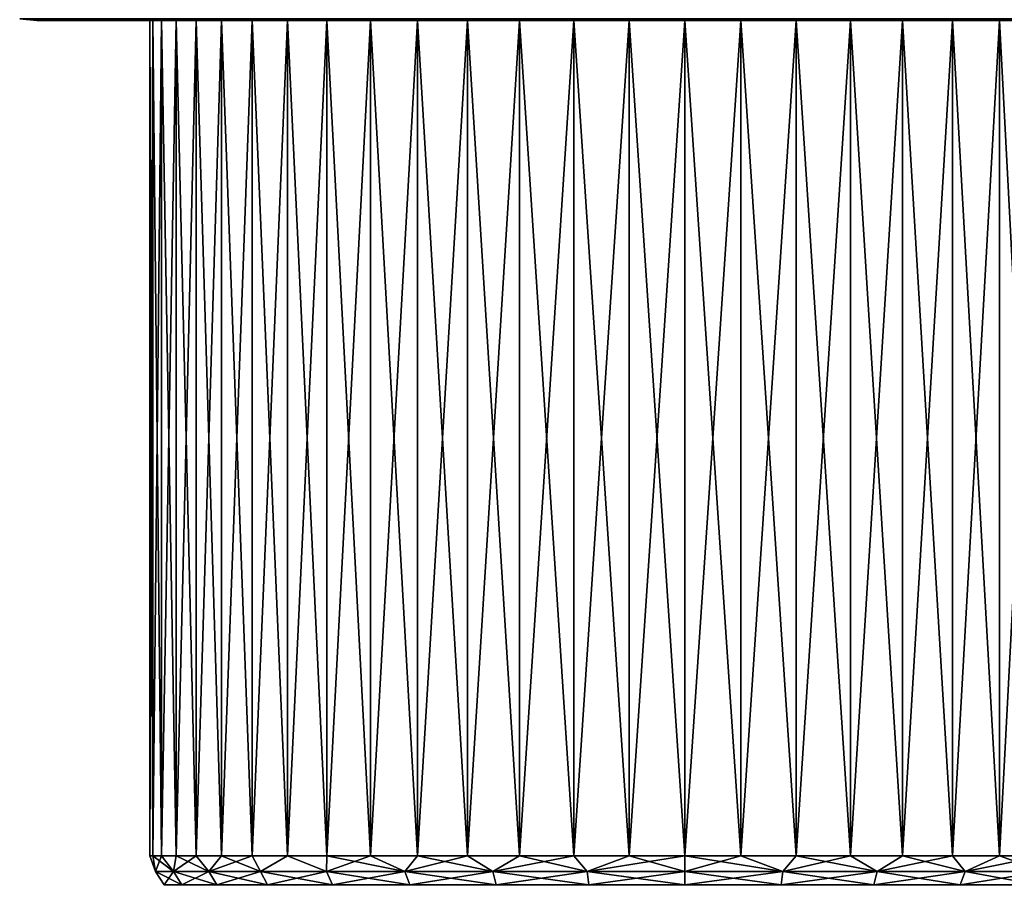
# Model space of a CAD drawing. Header units: metres. Extents: x -109 to 109, y -432 to 89.
# Tile 320 of 656: x -93 to -69, y 51 to 72. Entities that reach past the tile are written whole.
import ezdxf

# ---------------------------------------------------------------- set-up
doc = ezdxf.new("R2010")
doc.units = ezdxf.units.M
doc.layers.add('solid_506360_24502164', color=7, linetype='CONTINUOUS')

msp = doc.modelspace()

# ---------------------------------------------------------------- linework, layer by layer
at = {"layer": 'solid_506360_24502164'}
for points in [[(-92.664558, 71.942535, 50.502132), (-91.944855, 71.900002, 48.927078), (-92.247589, 71.900002, 52.00005)], [(-92.664558, 71.942535, 50.502132), (-92.11409, 71.942535, 47.557407), (-91.944855, 71.900002, 48.927078)], [(-92.664558, 71.942535, 53.497868), (-92.247589, 71.900002, 52.00005), (-91.944839, 71.900002, 55.073017)], [(-92.664558, 71.942535, 53.497868), (-92.664558, 71.942535, 50.502132), (-92.247589, 71.900002, 52.00005)], [(-92.11409, 71.942535, 56.442593), (-92.664558, 71.942535, 53.497868), (-91.944839, 71.900002, 55.073017)], [(-91.944839, 71.900002, 55.073017), (-92.247589, 71.900002, 52.00005), (-91.944855, 71.900002, 48.927078)], [(-92.11409, 71.942535, 47.557407), (-91.048294, 71.900002, 45.97226), (-91.944855, 71.900002, 48.927078)], [(-92.11409, 71.942535, 47.557407), (-91.031906, 71.942535, 44.763969), (-91.048294, 71.900002, 45.97226)], [(-92.11409, 71.942535, 56.442593), (-91.944839, 71.900002, 55.073017), (-91.048256, 71.900002, 58.027832)], [(-91.031906, 71.942535, 59.236031), (-92.11409, 71.942535, 56.442593), (-91.048256, 71.900002, 58.027832)], [(-91.944839, 71.900002, 55.073017), (-91.944855, 71.900002, 48.927078), (-91.048294, 71.900002, 45.97226)], [(-91.048256, 71.900002, 58.027832), (-91.944839, 71.900002, 55.073017), (-91.048294, 71.900002, 45.97226)], [(-91.031906, 71.942535, 44.763969), (-89.592377, 71.900002, 43.249218), (-91.048294, 71.900002, 45.97226)], [(-91.048256, 71.900002, 58.027832), (-91.048294, 71.900002, 45.97226), (-89.592377, 71.900002, 43.249218)], [(-91.031906, 71.942535, 59.236031), (-91.048256, 71.900002, 58.027832), (-89.592323, 71.900002, 60.750862)], [(-89.592323, 71.900002, 60.750862), (-91.048256, 71.900002, 58.027832), (-89.592377, 71.900002, 43.249218)], [(-91.031906, 71.942535, 44.763969), (-89.454857, 71.942535, 42.216946), (-89.592377, 71.900002, 43.249218)], [(-89.454857, 71.942535, 61.783054), (-91.031906, 71.942535, 59.236031), (-89.592323, 71.900002, 60.750862)], [(-89.454857, 71.942535, 42.216946), (-87.633041, 71.900002, 40.862591), (-89.592377, 71.900002, 43.249218)], [(-89.592377, 71.900002, 43.249218), (-89.215904, 71.900002, 49.297112), (-89.428787, 71.900002, 50.641163)], [(-89.592377, 71.900002, 43.249218), (-87.633041, 71.900002, 40.862591), (-89.215904, 71.900002, 49.297112)], [(-89.592377, 71.900002, 43.249218), (-89.428787, 71.900002, 50.641163), (-89.499992, 71.900002, 52)], [(-89.592323, 71.900002, 60.750862), (-89.592377, 71.900002, 43.249218), (-89.499992, 71.900002, 52)], [(-89.454857, 71.942535, 61.783054), (-89.592323, 71.900002, 60.750862), (-87.632973, 71.900002, 63.137482)], [(-89.592323, 71.900002, 60.750862), (-89.499992, 71.900002, 52), (-89.428787, 71.900002, 53.358837)], [(-89.592323, 71.900002, 60.750862), (-89.428787, 71.900002, 53.358837), (-89.215904, 71.900002, 54.702888)], [(-89.592323, 71.900002, 60.750862), (-89.215904, 71.900002, 54.702888), (-88.863754, 71.900002, 56.017162)], [(-89.592323, 71.900002, 60.750862), (-88.863754, 71.900002, 56.017162), (-88.37606, 71.900002, 57.287632)], [(-89.592323, 71.900002, 60.750862), (-88.37606, 71.900002, 57.287632), (-87.758347, 71.900002, 58.499954)], [(-87.632973, 71.900002, 63.137482), (-89.592323, 71.900002, 60.750862), (-87.758347, 71.900002, 58.499954)], [(-89.499992, 71.900002, 52), (-89.5, 51.599998, 52), (-89.428787, 51.599998, 53.358868)], [(-89.428787, 71.900002, 50.641163), (-89.428787, 51.599998, 50.641132), (-89.5, 51.599998, 52)], [(-89.499992, 71.900002, 52), (-89.428787, 71.900002, 50.641163), (-89.5, 51.599998, 52)], [(-89.428787, 71.900002, 53.358837), (-89.499992, 71.900002, 52), (-89.428787, 51.599998, 53.358868)], [(-89.454857, 71.942535, 42.216946), (-87.436646, 71.942535, 40.003071), (-87.633041, 71.900002, 40.862591)], [(-87.436646, 71.942535, 63.996929), (-89.454857, 71.942535, 61.783054), (-87.632973, 71.900002, 63.137482)], [(-89.428787, 71.900002, 53.358837), (-89.428787, 51.599998, 53.358868), (-89.215919, 51.599998, 54.702847)], [(-89.215904, 71.900002, 54.702888), (-89.428787, 71.900002, 53.358837), (-89.215919, 51.599998, 54.702847)], [(-89.215904, 71.900002, 49.297112), (-89.215919, 51.599998, 49.297153), (-89.428787, 51.599998, 50.641132)], [(-89.428787, 71.900002, 50.641163), (-89.215904, 71.900002, 49.297112), (-89.428787, 51.599998, 50.641132)], [(-89.215904, 71.900002, 54.702888), (-89.215919, 51.599998, 54.702847), (-88.863739, 51.599998, 56.017216)], [(-88.863754, 71.900002, 47.982838), (-88.863739, 51.599998, 47.982784), (-89.215919, 51.599998, 49.297153)], [(-89.215904, 71.900002, 49.297112), (-88.863754, 71.900002, 47.982838), (-89.215919, 51.599998, 49.297153)], [(-88.863754, 71.900002, 56.017162), (-89.215904, 71.900002, 54.702888), (-88.863739, 51.599998, 56.017216)], [(-87.633041, 71.900002, 40.862591), (-88.863754, 71.900002, 47.982838), (-89.215904, 71.900002, 49.297112)], [(-88.863754, 71.900002, 56.017162), (-88.863739, 51.599998, 56.017216), (-88.376091, 51.599998, 57.287571)], [(-88.37606, 71.900002, 57.287632), (-88.863754, 71.900002, 56.017162), (-88.376091, 51.599998, 57.287571)], [(-88.863754, 71.900002, 47.982838), (-88.37606, 71.900002, 46.712368), (-88.863739, 51.599998, 47.982784)], [(-87.633041, 71.900002, 40.862591), (-88.37606, 71.900002, 46.712368), (-88.863754, 71.900002, 47.982838)], [(-88.37606, 71.900002, 46.712368), (-88.376091, 51.599998, 46.712429), (-88.863739, 51.599998, 47.982784)], [(-88.37606, 71.900002, 57.287632), (-88.376091, 51.599998, 57.287571), (-87.758331, 51.599998, 58.499992)], [(-87.758347, 71.900002, 45.500046), (-87.758331, 51.599998, 45.500008), (-88.376091, 51.599998, 46.712429)], [(-88.37606, 71.900002, 46.712368), (-87.758347, 71.900002, 45.500046), (-88.376091, 51.599998, 46.712429)], [(-87.758347, 71.900002, 58.499954), (-88.37606, 71.900002, 57.287632), (-87.758331, 51.599998, 58.499992)], [(-87.633041, 71.900002, 40.862591), (-87.758347, 71.900002, 45.500046), (-88.37606, 71.900002, 46.712368)], [(-87.758347, 71.900002, 58.499954), (-87.758331, 51.599998, 58.499992), (-87.017227, 51.599998, 59.641201)], [(-87.017197, 71.900002, 59.641247), (-87.758347, 71.900002, 58.499954), (-87.017227, 51.599998, 59.641201)], [(-87.758347, 71.900002, 45.500046), (-87.017197, 71.900002, 44.358753), (-87.758331, 51.599998, 45.500008)], [(-87.633041, 71.900002, 40.862591), (-87.017197, 71.900002, 44.358753), (-87.758347, 71.900002, 45.500046)], [(-87.632973, 71.900002, 63.137482), (-87.758347, 71.900002, 58.499954), (-87.017197, 71.900002, 59.641247)], [(-87.017197, 71.900002, 44.358753), (-87.017227, 51.599998, 44.358799), (-87.758331, 51.599998, 45.500008)], [(-87.436646, 71.942535, 40.003071), (-85.24572, 71.900002, 38.904236), (-87.633041, 71.900002, 40.862591)], [(-87.633041, 71.900002, 40.862591), (-85.24572, 71.900002, 38.904236), (-87.017197, 71.900002, 44.358753)], [(-87.436646, 71.942535, 63.996929), (-87.632973, 71.900002, 63.137482), (-85.245636, 71.900002, 65.095818)], [(-87.632973, 71.900002, 63.137482), (-87.017197, 71.900002, 59.641247), (-86.160889, 71.900002, 60.698685)], [(-85.245636, 71.900002, 65.095818), (-87.632973, 71.900002, 63.137482), (-86.160889, 71.900002, 60.698685)], [(-87.436646, 71.942535, 40.003071), (-85.045998, 71.942535, 38.197739), (-85.24572, 71.900002, 38.904236)], [(-85.045998, 71.942535, 65.802261), (-87.436646, 71.942535, 63.996929), (-85.245636, 71.900002, 65.095818)], [(-87.017197, 71.900002, 59.641247), (-87.017227, 51.599998, 59.641201), (-86.160889, 51.599998, 60.698689)], [(-86.160889, 71.900002, 43.301315), (-86.160889, 51.599998, 43.301311), (-87.017227, 51.599998, 44.358799)], [(-87.017197, 71.900002, 44.358753), (-86.160889, 71.900002, 43.301315), (-87.017227, 51.599998, 44.358799)], [(-86.160889, 71.900002, 60.698685), (-87.017197, 71.900002, 59.641247), (-86.160889, 51.599998, 60.698689)], [(-85.24572, 71.900002, 38.904236), (-86.160889, 71.900002, 43.301315), (-87.017197, 71.900002, 44.358753)], [(-86.160889, 71.900002, 60.698685), (-86.160889, 51.599998, 60.698689), (-85.198708, 51.599998, 61.66087)], [(-85.198715, 71.900002, 61.66087), (-86.160889, 71.900002, 60.698685), (-85.198708, 51.599998, 61.66087)], [(-85.198715, 71.900002, 42.33913), (-85.198708, 51.599998, 42.33913), (-86.160889, 51.599998, 43.301311)], [(-86.160889, 71.900002, 43.301315), (-85.198715, 71.900002, 42.33913), (-86.160889, 51.599998, 43.301311)], [(-85.24572, 71.900002, 38.904236), (-85.198715, 71.900002, 42.33913), (-86.160889, 71.900002, 43.301315)], [(-85.245636, 71.900002, 65.095818), (-86.160889, 71.900002, 60.698685), (-85.198715, 71.900002, 61.66087)], [(-85.045998, 71.942535, 38.197739), (-82.522346, 71.900002, 37.449467), (-85.24572, 71.900002, 38.904236)], [(-85.24572, 71.900002, 38.904236), (-82.522346, 71.900002, 37.449467), (-85.198715, 71.900002, 42.33913)], [(-85.045998, 71.942535, 65.802261), (-85.245636, 71.900002, 65.095818), (-82.522263, 71.900002, 66.550568)], [(-85.245636, 71.900002, 65.095818), (-85.198715, 71.900002, 61.66087), (-84.141182, 71.900002, 62.517235)], [(-85.245636, 71.900002, 65.095818), (-84.141182, 71.900002, 62.517235), (-83.000053, 71.900002, 63.258297)], [(-82.522263, 71.900002, 66.550568), (-85.245636, 71.900002, 65.095818), (-83.000053, 71.900002, 63.258297)], [(-85.198715, 71.900002, 61.66087), (-85.198708, 51.599998, 61.66087), (-84.141228, 51.599998, 62.517208)], [(-84.141182, 71.900002, 62.517235), (-85.198715, 71.900002, 61.66087), (-84.141228, 51.599998, 62.517208)], [(-85.198715, 71.900002, 42.33913), (-84.141182, 71.900002, 41.482765), (-85.198708, 51.599998, 42.33913)], [(-82.522346, 71.900002, 37.449467), (-84.141182, 71.900002, 41.482765), (-85.198715, 71.900002, 42.33913)], [(-84.141182, 71.900002, 41.482765), (-84.141228, 51.599998, 41.482792), (-85.198708, 51.599998, 42.33913)], [(-85.045998, 71.942535, 38.197739), (-82.364326, 71.942535, 36.862427), (-82.522346, 71.900002, 37.449467)], [(-82.364326, 71.942535, 67.137573), (-85.045998, 71.942535, 65.802261), (-82.522263, 71.900002, 66.550568)], [(-84.141182, 71.900002, 62.517235), (-84.141228, 51.599998, 62.517208), (-83.000015, 51.599998, 63.25832)], [(-83.000053, 71.900002, 40.741703), (-83.000015, 51.599998, 40.74168), (-84.141228, 51.599998, 41.482792)], [(-84.141182, 71.900002, 41.482765), (-83.000053, 71.900002, 40.741703), (-84.141228, 51.599998, 41.482792)], [(-83.000053, 71.900002, 63.258297), (-84.141182, 71.900002, 62.517235), (-83.000015, 51.599998, 63.25832)], [(-82.522346, 71.900002, 37.449467), (-83.000053, 71.900002, 40.741703), (-84.141182, 71.900002, 41.482765)], [(-83.000053, 71.900002, 63.258297), (-83.000015, 51.599998, 63.25832), (-81.78759, 51.599998, 63.876087)], [(-81.787521, 71.900002, 63.87611), (-83.000053, 71.900002, 63.258297), (-81.78759, 51.599998, 63.876087)], [(-83.000053, 71.900002, 40.741703), (-81.787521, 71.900002, 40.12389), (-83.000015, 51.599998, 40.74168)], [(-82.522346, 71.900002, 37.449467), (-81.787521, 71.900002, 40.12389), (-83.000053, 71.900002, 40.741703)], [(-82.522263, 71.900002, 66.550568), (-83.000053, 71.900002, 63.258297), (-81.787521, 71.900002, 63.87611)], [(-81.787521, 71.900002, 40.12389), (-81.78759, 51.599998, 40.123913), (-83.000015, 51.599998, 40.74168)], [(-82.364326, 71.942535, 36.862427), (-79.56633, 71.900002, 36.553829), (-82.522346, 71.900002, 37.449467)], [(-82.522346, 71.900002, 37.449467), (-79.56633, 71.900002, 36.553829), (-81.787521, 71.900002, 40.12389)], [(-82.364326, 71.942535, 67.137573), (-82.522263, 71.900002, 66.550568), (-79.566231, 71.900002, 67.44619)], [(-82.522263, 71.900002, 66.550568), (-81.787521, 71.900002, 63.87611), (-80.517273, 71.900002, 64.363716)], [(-79.566231, 71.900002, 67.44619), (-82.522263, 71.900002, 66.550568), (-80.517273, 71.900002, 64.363716)], [(-82.364326, 71.942535, 36.862427), (-79.482956, 71.942535, 36.042603), (-79.56633, 71.900002, 36.553829)], [(-79.482956, 71.942535, 67.957397), (-82.364326, 71.942535, 67.137573), (-79.566231, 71.900002, 67.44619)], [(-81.787521, 71.900002, 63.87611), (-81.78759, 51.599998, 63.876087), (-80.517227, 51.599998, 64.363731)], [(-80.517273, 71.900002, 39.636288), (-80.517227, 51.599998, 39.636269), (-81.78759, 51.599998, 40.123913)], [(-81.787521, 71.900002, 40.12389), (-80.517273, 71.900002, 39.636288), (-81.78759, 51.599998, 40.123913)], [(-80.517273, 71.900002, 64.363716), (-81.787521, 71.900002, 63.87611), (-80.517227, 51.599998, 64.363731)], [(-79.56633, 71.900002, 36.553829), (-80.517273, 71.900002, 39.636288), (-81.787521, 71.900002, 40.12389)], [(-80.517273, 71.900002, 64.363716), (-80.517227, 51.599998, 64.363731), (-79.202858, 51.599998, 64.715919)], [(-79.202797, 71.900002, 64.715927), (-80.517273, 71.900002, 64.363716), (-79.202858, 51.599998, 64.715919)], [(-80.517273, 71.900002, 39.636288), (-79.202797, 71.900002, 39.284073), (-80.517227, 51.599998, 39.636269)], [(-79.56633, 71.900002, 36.553829), (-79.202797, 71.900002, 39.284073), (-80.517273, 71.900002, 39.636288)], [(-79.566231, 71.900002, 67.44619), (-80.517273, 71.900002, 64.363716), (-79.202797, 71.900002, 64.715927)], [(-79.202797, 71.900002, 39.284073), (-79.202858, 51.599998, 39.284084), (-80.517227, 51.599998, 39.636269)], [(-76.5, 71.942535, 35.766193), (-76.5, 71.900002, 36.252407), (-79.56633, 71.900002, 36.553829)], [(-79.482956, 71.942535, 36.042603), (-76.5, 71.942535, 35.766193), (-79.56633, 71.900002, 36.553829)], [(-79.56633, 71.900002, 36.553829), (-76.5, 71.900002, 36.252407), (-79.202797, 71.900002, 39.284073)], [(-79.482956, 71.942535, 67.957397), (-79.566231, 71.900002, 67.44619), (-76.5, 71.900002, 67.747589)], [(-79.566231, 71.900002, 67.44619), (-77.858887, 71.900002, 64.92878), (-76.5, 71.900002, 65)], [(-76.5, 71.900002, 67.747589), (-79.566231, 71.900002, 67.44619), (-76.5, 71.900002, 65)], [(-79.566231, 71.900002, 67.44619), (-79.202797, 71.900002, 64.715927), (-77.858887, 71.900002, 64.92878)], [(-76.5, 71.942535, 68.23381), (-79.482956, 71.942535, 67.957397), (-76.5, 71.900002, 67.747589)], [(-79.202797, 71.900002, 64.715927), (-79.202858, 51.599998, 64.715919), (-77.858871, 51.599998, 64.928787)], [(-77.858887, 71.900002, 39.071224), (-77.858871, 51.599998, 39.071217), (-79.202858, 51.599998, 39.284084)], [(-79.202797, 71.900002, 39.284073), (-77.858887, 71.900002, 39.071224), (-79.202858, 51.599998, 39.284084)], [(-77.858887, 71.900002, 64.92878), (-79.202797, 71.900002, 64.715927), (-77.858871, 51.599998, 64.928787)], [(-76.5, 71.900002, 36.252407), (-77.858887, 71.900002, 39.071224), (-79.202797, 71.900002, 39.284073)], [(-77.858887, 71.900002, 39.071224), (-76.5, 71.900002, 39), (-77.858871, 51.599998, 39.071217)], [(-76.5, 71.900002, 36.252407), (-76.5, 71.900002, 39), (-77.858887, 71.900002, 39.071224)], [(-77.858887, 71.900002, 64.92878), (-76.5, 51.599998, 65), (-76.5, 71.900002, 65)], [(-77.858887, 71.900002, 64.92878), (-77.858871, 51.599998, 64.928787), (-76.5, 51.599998, 65)], [(-77.858871, 51.599998, 39.071217), (-76.5, 71.900002, 39), (-76.5, 51.599998, 39)], [(-73.517044, 71.942535, 36.042603), (-73.433769, 71.900002, 36.55381), (-76.5, 71.900002, 36.252407)], [(-73.517044, 71.942535, 36.042603), (-76.5, 71.900002, 36.252407), (-76.5, 71.942535, 35.766193)], [(-76.5, 71.942535, 68.23381), (-76.5, 71.900002, 67.747589), (-73.43367, 71.900002, 67.446175)], [(-73.517044, 71.942535, 67.957397), (-76.5, 71.942535, 68.23381), (-73.43367, 71.900002, 67.446175)], [(-75.141113, 71.900002, 39.071224), (-76.5, 51.599998, 39), (-76.5, 71.900002, 39)], [(-73.433769, 71.900002, 36.55381), (-75.141113, 71.900002, 39.071224), (-76.5, 71.900002, 39)], [(-73.433769, 71.900002, 36.55381), (-76.5, 71.900002, 39), (-76.5, 71.900002, 36.252407)], [(-75.141113, 71.900002, 39.071224), (-75.141129, 51.599998, 39.071217), (-76.5, 51.599998, 39)], [(-76.5, 71.900002, 65), (-76.5, 51.599998, 65), (-75.141129, 51.599998, 64.928787)], [(-75.141113, 71.900002, 64.92878), (-76.5, 71.900002, 65), (-75.141129, 51.599998, 64.928787)], [(-76.5, 71.900002, 67.747589), (-76.5, 71.900002, 65), (-75.141113, 71.900002, 64.92878)], [(-76.5, 71.900002, 67.747589), (-75.141113, 71.900002, 64.92878), (-73.797203, 71.900002, 64.715927)], [(-73.43367, 71.900002, 67.446175), (-76.5, 71.900002, 67.747589), (-73.797203, 71.900002, 64.715927)], [(-73.797203, 71.900002, 39.284073), (-73.797142, 51.599998, 39.284084), (-75.141129, 51.599998, 39.071217)], [(-75.141113, 71.900002, 39.071224), (-73.797203, 71.900002, 39.284073), (-75.141129, 51.599998, 39.071217)], [(-75.141113, 71.900002, 64.92878), (-75.141129, 51.599998, 64.928787), (-73.797142, 51.599998, 64.715919)], [(-73.797203, 71.900002, 64.715927), (-75.141113, 71.900002, 64.92878), (-73.797142, 51.599998, 64.715919)], [(-73.433769, 71.900002, 36.55381), (-73.797203, 71.900002, 39.284073), (-75.141113, 71.900002, 39.071224)], [(-73.797203, 71.900002, 39.284073), (-72.482727, 71.900002, 39.636288), (-73.797142, 51.599998, 39.284084)], [(-73.797203, 71.900002, 64.715927), (-73.797142, 51.599998, 64.715919), (-72.482773, 51.599998, 64.363731)], [(-72.482727, 71.900002, 64.363716), (-73.797203, 71.900002, 64.715927), (-72.482773, 51.599998, 64.363731)], [(-73.43367, 71.900002, 67.446175), (-73.797203, 71.900002, 64.715927), (-72.482727, 71.900002, 64.363716)], [(-73.433769, 71.900002, 36.55381), (-72.482727, 71.900002, 39.636288), (-73.797203, 71.900002, 39.284073)], [(-72.482727, 71.900002, 39.636288), (-72.482773, 51.599998, 39.636269), (-73.797142, 51.599998, 39.284084)], [(-70.635674, 71.942535, 67.137573), (-73.517044, 71.942535, 67.957397), (-73.43367, 71.900002, 67.446175)], [(-73.517044, 71.942535, 36.042603), (-70.635674, 71.942535, 36.862427), (-73.433769, 71.900002, 36.55381)], [(-70.635674, 71.942535, 36.862427), (-70.477737, 71.900002, 37.449432), (-73.433769, 71.900002, 36.55381)], [(-73.433769, 71.900002, 36.55381), (-70.477737, 71.900002, 37.449432), (-72.482727, 71.900002, 39.636288)], [(-70.635674, 71.942535, 67.137573), (-73.43367, 71.900002, 67.446175), (-70.477654, 71.900002, 66.550537)], [(-73.43367, 71.900002, 67.446175), (-72.482727, 71.900002, 64.363716), (-71.212479, 71.900002, 63.87611)], [(-70.477654, 71.900002, 66.550537), (-73.43367, 71.900002, 67.446175), (-71.212479, 71.900002, 63.87611)], [(-71.212479, 71.900002, 40.12389), (-71.21241, 51.599998, 40.123913), (-72.482773, 51.599998, 39.636269)], [(-72.482727, 71.900002, 39.636288), (-71.212479, 71.900002, 40.12389), (-72.482773, 51.599998, 39.636269)], [(-72.482727, 71.900002, 64.363716), (-72.482773, 51.599998, 64.363731), (-71.21241, 51.599998, 63.876087)], [(-71.212479, 71.900002, 63.87611), (-72.482727, 71.900002, 64.363716), (-71.21241, 51.599998, 63.876087)], [(-70.477737, 71.900002, 37.449432), (-71.212479, 71.900002, 40.12389), (-72.482727, 71.900002, 39.636288)], [(-71.212479, 71.900002, 40.12389), (-69.999947, 71.900002, 40.741703), (-71.21241, 51.599998, 40.123913)], [(-71.212479, 71.900002, 63.87611), (-71.21241, 51.599998, 63.876087), (-69.999985, 51.599998, 63.25832)], [(-69.999947, 71.900002, 63.258297), (-71.212479, 71.900002, 63.87611), (-69.999985, 51.599998, 63.25832)], [(-70.477654, 71.900002, 66.550537), (-71.212479, 71.900002, 63.87611), (-69.999947, 71.900002, 63.258297)], [(-70.477737, 71.900002, 37.449432), (-69.999947, 71.900002, 40.741703), (-71.212479, 71.900002, 40.12389)], [(-69.999947, 71.900002, 40.741703), (-69.999985, 51.599998, 40.74168), (-71.21241, 51.599998, 40.123913)], [(-67.954002, 71.942535, 65.802261), (-70.635674, 71.942535, 67.137573), (-70.477654, 71.900002, 66.550537)], [(-70.635674, 71.942535, 36.862427), (-67.954002, 71.942535, 38.197739), (-70.477737, 71.900002, 37.449432)], [(-67.954002, 71.942535, 38.197739), (-67.754364, 71.900002, 38.904179), (-70.477737, 71.900002, 37.449432)], [(-70.477737, 71.900002, 37.449432), (-67.754364, 71.900002, 38.904179), (-69.999947, 71.900002, 40.741703)], [(-67.954002, 71.942535, 65.802261), (-70.477654, 71.900002, 66.550537), (-67.75428, 71.900002, 65.095764)], [(-70.477654, 71.900002, 66.550537), (-69.999947, 71.900002, 63.258297), (-68.858818, 71.900002, 62.517235)], [(-70.477654, 71.900002, 66.550537), (-68.858818, 71.900002, 62.517235), (-67.801285, 71.900002, 61.66087)], [(-67.75428, 71.900002, 65.095764), (-70.477654, 71.900002, 66.550537), (-67.801285, 71.900002, 61.66087)], [(-68.858818, 71.900002, 41.482765), (-68.858772, 51.599998, 41.482792), (-69.999985, 51.599998, 40.74168)], [(-69.999947, 71.900002, 40.741703), (-68.858818, 71.900002, 41.482765), (-69.999985, 51.599998, 40.74168)], [(-69.999947, 71.900002, 63.258297), (-69.999985, 51.599998, 63.25832), (-68.858772, 51.599998, 62.517208)], [(-68.858818, 71.900002, 62.517235), (-69.999947, 71.900002, 63.258297), (-68.858772, 51.599998, 62.517208)], [(-67.754364, 71.900002, 38.904179), (-68.858818, 71.900002, 41.482765), (-69.999947, 71.900002, 40.741703)], [(-68.858818, 71.900002, 41.482765), (-67.801285, 71.900002, 42.33913), (-68.858772, 51.599998, 41.482792)], [(-68.858818, 71.900002, 62.517235), (-68.858772, 51.599998, 62.517208), (-67.801292, 51.599998, 61.66087)], [(-67.801285, 71.900002, 61.66087), (-68.858818, 71.900002, 62.517235), (-67.801292, 51.599998, 61.66087)], [(-67.754364, 71.900002, 38.904179), (-67.801285, 71.900002, 42.33913), (-68.858818, 71.900002, 41.482765)], [(-67.801285, 71.900002, 42.33913), (-67.801292, 51.599998, 42.33913), (-68.858772, 51.599998, 41.482792)], [(-89.368752, 51.217316, 53.192467), (-89.428787, 51.599998, 53.358868), (-89.5, 51.599998, 52)], [(-89.368752, 51.217316, 50.807533), (-89.5, 51.599998, 52), (-89.428787, 51.599998, 50.641132)], [(-89.368752, 51.217316, 50.807533), (-89.368752, 51.217316, 53.192467), (-89.5, 51.599998, 52)], [(-88.930519, 51.217316, 55.536789), (-89.215919, 51.599998, 54.702847), (-89.428787, 51.599998, 53.358868)], [(-89.368752, 51.217316, 53.192467), (-88.930519, 51.217316, 55.536789), (-89.428787, 51.599998, 53.358868)], [(-89.368752, 51.217316, 50.807533), (-89.428787, 51.599998, 50.641132), (-89.215919, 51.599998, 49.297153)], [(-88.930519, 51.217316, 48.463211), (-89.368752, 51.217316, 50.807533), (-89.215919, 51.599998, 49.297153)], [(-88.930519, 51.217316, 55.536789), (-88.863739, 51.599998, 56.017216), (-89.215919, 51.599998, 54.702847)], [(-88.930519, 51.217316, 48.463211), (-89.215919, 51.599998, 49.297153), (-88.863739, 51.599998, 47.982784)], [(-88.930519, 51.217316, 55.536789), (-88.068985, 51.217316, 57.76067), (-88.863739, 51.599998, 56.017216)], [(-88.930519, 51.217316, 48.463211), (-88.863739, 51.599998, 47.982784), (-88.376091, 51.599998, 46.712429)], [(-88.068985, 51.217316, 46.23933), (-88.930519, 51.217316, 48.463211), (-88.376091, 51.599998, 46.712429)], [(-88.068985, 51.217316, 57.76067), (-88.376091, 51.599998, 57.287571), (-88.863739, 51.599998, 56.017216)], [(-88.068985, 51.217316, 57.76067), (-87.758331, 51.599998, 58.499992), (-88.376091, 51.599998, 57.287571)], [(-88.068985, 51.217316, 46.23933), (-88.376091, 51.599998, 46.712429), (-87.758331, 51.599998, 45.500008)], [(-88.068985, 51.217316, 57.76067), (-86.813477, 51.217316, 59.788376), (-87.758331, 51.599998, 58.499992)], [(-88.068985, 51.217316, 46.23933), (-87.758331, 51.599998, 45.500008), (-87.017227, 51.599998, 44.358799)], [(-86.813477, 51.217316, 44.211624), (-88.068985, 51.217316, 46.23933), (-87.017227, 51.599998, 44.358799)], [(-86.813477, 51.217316, 59.788376), (-87.017227, 51.599998, 59.641201), (-87.758331, 51.599998, 58.499992)], [(-86.813477, 51.217316, 59.788376), (-86.160889, 51.599998, 60.698689), (-87.017227, 51.599998, 59.641201)], [(-86.813477, 51.217316, 44.211624), (-87.017227, 51.599998, 44.358799), (-86.160889, 51.599998, 43.301311)], [(-86.813477, 51.217316, 59.788376), (-85.206764, 51.217316, 61.550861), (-86.160889, 51.599998, 60.698689)], [(-85.206764, 51.217316, 42.449139), (-86.813477, 51.217316, 44.211624), (-86.160889, 51.599998, 43.301311)], [(-85.206764, 51.217316, 61.550861), (-85.198708, 51.599998, 61.66087), (-86.160889, 51.599998, 60.698689)], [(-85.206764, 51.217316, 42.449139), (-86.160889, 51.599998, 43.301311), (-85.198708, 51.599998, 42.33913)], [(-85.206764, 51.217316, 61.550861), (-83.303543, 51.217316, 62.988102), (-85.198708, 51.599998, 61.66087)], [(-85.206764, 51.217316, 42.449139), (-85.198708, 51.599998, 42.33913), (-84.141228, 51.599998, 41.482792)], [(-83.303543, 51.217316, 41.011898), (-85.206764, 51.217316, 42.449139), (-84.141228, 51.599998, 41.482792)], [(-83.303543, 51.217316, 62.988102), (-84.141228, 51.599998, 62.517208), (-85.198708, 51.599998, 61.66087)], [(-83.303543, 51.217316, 62.988102), (-83.000015, 51.599998, 63.25832), (-84.141228, 51.599998, 62.517208)], [(-83.303543, 51.217316, 41.011898), (-84.141228, 51.599998, 41.482792), (-83.000015, 51.599998, 40.74168)], [(-83.303543, 51.217316, 62.988102), (-81.16864, 51.217316, 64.051155), (-83.000015, 51.599998, 63.25832)], [(-83.303543, 51.217316, 41.011898), (-83.000015, 51.599998, 40.74168), (-81.78759, 51.599998, 40.123913)], [(-81.16864, 51.217316, 39.948841), (-83.303543, 51.217316, 41.011898), (-81.78759, 51.599998, 40.123913)], [(-81.16864, 51.217316, 64.051155), (-81.78759, 51.599998, 63.876087), (-83.000015, 51.599998, 63.25832)], [(-81.16864, 51.217316, 64.051155), (-80.517227, 51.599998, 64.363731), (-81.78759, 51.599998, 63.876087)], [(-81.16864, 51.217316, 39.948841), (-81.78759, 51.599998, 40.123913), (-80.517227, 51.599998, 39.636269)], [(-81.16864, 51.217316, 64.051155), (-78.874756, 51.217316, 64.703827), (-80.517227, 51.599998, 64.363731)], [(-81.16864, 51.217316, 39.948841), (-80.517227, 51.599998, 39.636269), (-79.202858, 51.599998, 39.284084)], [(-78.874756, 51.217316, 39.296173), (-81.16864, 51.217316, 39.948841), (-79.202858, 51.599998, 39.284084)], [(-78.874756, 51.217316, 64.703827), (-79.202858, 51.599998, 64.715919), (-80.517227, 51.599998, 64.363731)], [(-78.874756, 51.217316, 64.703827), (-77.858871, 51.599998, 64.928787), (-79.202858, 51.599998, 64.715919)], [(-78.874756, 51.217316, 39.296173), (-79.202858, 51.599998, 39.284084), (-77.858871, 51.599998, 39.071217)], [(-78.874756, 51.217316, 39.296173), (-77.858871, 51.599998, 39.071217), (-76.5, 51.599998, 39)], [(-76.5, 51.217316, 39.076122), (-78.874756, 51.217316, 39.296173), (-76.5, 51.599998, 39)], [(-78.874756, 51.217316, 64.703827), (-76.5, 51.217316, 64.923882), (-77.858871, 51.599998, 64.928787)], [(-76.5, 51.217316, 64.923882), (-76.5, 51.599998, 65), (-77.858871, 51.599998, 64.928787)], [(-76.5, 51.217316, 39.076122), (-76.5, 51.599998, 39), (-75.141129, 51.599998, 39.071217)], [(-74.125244, 51.217316, 39.296173), (-76.5, 51.217316, 39.076122), (-75.141129, 51.599998, 39.071217)], [(-74.125244, 51.217316, 64.703827), (-75.141129, 51.599998, 64.928787), (-76.5, 51.599998, 65)], [(-74.125244, 51.217316, 64.703827), (-76.5, 51.599998, 65), (-76.5, 51.217316, 64.923882)], [(-74.125244, 51.217316, 39.296173), (-75.141129, 51.599998, 39.071217), (-73.797142, 51.599998, 39.284084)], [(-74.125244, 51.217316, 64.703827), (-73.797142, 51.599998, 64.715919), (-75.141129, 51.599998, 64.928787)], [(-74.125244, 51.217316, 39.296173), (-73.797142, 51.599998, 39.284084), (-72.482773, 51.599998, 39.636269)], [(-71.83136, 51.217316, 39.948841), (-74.125244, 51.217316, 39.296173), (-72.482773, 51.599998, 39.636269)], [(-74.125244, 51.217316, 64.703827), (-71.83136, 51.217316, 64.051155), (-73.797142, 51.599998, 64.715919)], [(-71.83136, 51.217316, 64.051155), (-72.482773, 51.599998, 64.363731), (-73.797142, 51.599998, 64.715919)], [(-71.83136, 51.217316, 39.948841), (-72.482773, 51.599998, 39.636269), (-71.21241, 51.599998, 40.123913)], [(-71.83136, 51.217316, 64.051155), (-71.21241, 51.599998, 63.876087), (-72.482773, 51.599998, 64.363731)], [(-71.83136, 51.217316, 39.948841), (-71.21241, 51.599998, 40.123913), (-69.999985, 51.599998, 40.74168)], [(-69.696457, 51.217316, 41.011898), (-71.83136, 51.217316, 39.948841), (-69.999985, 51.599998, 40.74168)], [(-71.83136, 51.217316, 64.051155), (-69.696457, 51.217316, 62.988102), (-71.21241, 51.599998, 63.876087)], [(-69.696457, 51.217316, 62.988102), (-69.999985, 51.599998, 63.25832), (-71.21241, 51.599998, 63.876087)], [(-69.696457, 51.217316, 41.011898), (-69.999985, 51.599998, 40.74168), (-68.858772, 51.599998, 41.482792)], [(-69.696457, 51.217316, 62.988102), (-68.858772, 51.599998, 62.517208), (-69.999985, 51.599998, 63.25832)], [(-69.696457, 51.217316, 41.011898), (-68.858772, 51.599998, 41.482792), (-67.801292, 51.599998, 42.33913)], [(-67.793236, 51.217316, 42.449139), (-69.696457, 51.217316, 41.011898), (-67.801292, 51.599998, 42.33913)], [(-69.696457, 51.217316, 62.988102), (-67.793236, 51.217316, 61.550861), (-68.858772, 51.599998, 62.517208)], [(-67.793236, 51.217316, 61.550861), (-67.801292, 51.599998, 61.66087), (-68.858772, 51.599998, 62.517208)], [(-88.721756, 50.892616, 55.47739), (-88.930519, 51.217316, 55.536789), (-89.368752, 51.217316, 53.192467)], [(-89.152626, 50.892616, 53.17244), (-89.368752, 51.217316, 53.192467), (-89.368752, 51.217316, 50.807533)], [(-89.152626, 50.892616, 53.17244), (-88.721756, 50.892616, 55.47739), (-89.368752, 51.217316, 53.192467)], [(-89.152626, 50.892616, 50.82756), (-89.368752, 51.217316, 50.807533), (-88.930519, 51.217316, 48.463211)], [(-89.152626, 50.892616, 50.82756), (-89.152626, 50.892616, 53.17244), (-89.368752, 51.217316, 50.807533)], [(-88.721756, 50.892616, 48.52261), (-89.152626, 50.892616, 50.82756), (-88.930519, 51.217316, 48.463211)], [(-87.874687, 50.892616, 57.663921), (-88.068985, 51.217316, 57.76067), (-88.930519, 51.217316, 55.536789)], [(-88.721756, 50.892616, 55.47739), (-87.874687, 50.892616, 57.663921), (-88.930519, 51.217316, 55.536789)], [(-88.721756, 50.892616, 48.52261), (-88.930519, 51.217316, 48.463211), (-88.068985, 51.217316, 46.23933)], [(-87.874687, 50.892616, 46.336079), (-88.721756, 50.892616, 48.52261), (-88.068985, 51.217316, 46.23933)], [(-86.640266, 50.892616, 59.657574), (-86.813477, 51.217316, 59.788376), (-88.068985, 51.217316, 57.76067)], [(-87.874687, 50.892616, 57.663921), (-86.640266, 50.892616, 59.657574), (-88.068985, 51.217316, 57.76067)], [(-87.874687, 50.892616, 46.336079), (-88.068985, 51.217316, 46.23933), (-86.813477, 51.217316, 44.211624)], [(-86.640266, 50.892616, 44.342426), (-87.874687, 50.892616, 46.336079), (-86.813477, 51.217316, 44.211624)], [(-85.060532, 50.892616, 61.390461), (-85.206764, 51.217316, 61.550861), (-86.813477, 51.217316, 59.788376)], [(-86.640266, 50.892616, 59.657574), (-85.060532, 50.892616, 61.390461), (-86.813477, 51.217316, 59.788376)], [(-86.640266, 50.892616, 44.342426), (-86.813477, 51.217316, 44.211624), (-85.206764, 51.217316, 42.449139)], [(-85.060532, 50.892616, 42.609539), (-86.640266, 50.892616, 44.342426), (-85.206764, 51.217316, 42.449139)], [(-83.189285, 50.892616, 62.803562), (-83.303543, 51.217316, 62.988102), (-85.206764, 51.217316, 61.550861)], [(-85.060532, 50.892616, 61.390461), (-83.189285, 50.892616, 62.803562), (-85.206764, 51.217316, 61.550861)], [(-85.060532, 50.892616, 42.609539), (-85.206764, 51.217316, 42.449139), (-83.303543, 51.217316, 41.011898)], [(-83.189285, 50.892616, 41.196438), (-85.060532, 50.892616, 42.609539), (-83.303543, 51.217316, 41.011898)], [(-81.090233, 50.892616, 63.848766), (-81.16864, 51.217316, 64.051155), (-83.303543, 51.217316, 62.988102)], [(-83.189285, 50.892616, 62.803562), (-81.090233, 50.892616, 63.848766), (-83.303543, 51.217316, 62.988102)], [(-83.189285, 50.892616, 41.196438), (-83.303543, 51.217316, 41.011898), (-81.16864, 51.217316, 39.948841)], [(-81.090233, 50.892616, 40.151234), (-83.189285, 50.892616, 41.196438), (-81.16864, 51.217316, 39.948841)], [(-78.834877, 50.892616, 64.490471), (-78.874756, 51.217316, 64.703827), (-81.16864, 51.217316, 64.051155)], [(-81.090233, 50.892616, 63.848766), (-78.834877, 50.892616, 64.490471), (-81.16864, 51.217316, 64.051155)], [(-81.090233, 50.892616, 40.151234), (-81.16864, 51.217316, 39.948841), (-78.874756, 51.217316, 39.296173)], [(-78.834877, 50.892616, 39.509529), (-81.090233, 50.892616, 40.151234), (-78.874756, 51.217316, 39.296173)], [(-76.5, 50.892616, 64.706825), (-76.5, 51.217316, 64.923882), (-78.874756, 51.217316, 64.703827)], [(-78.834877, 50.892616, 64.490471), (-76.5, 50.892616, 64.706825), (-78.874756, 51.217316, 64.703827)], [(-78.834877, 50.892616, 39.509529), (-78.874756, 51.217316, 39.296173), (-76.5, 51.217316, 39.076122)], [(-76.5, 50.892616, 39.293171), (-78.834877, 50.892616, 39.509529), (-76.5, 51.217316, 39.076122)], [(-74.165123, 50.892616, 64.490471), (-76.5, 51.217316, 64.923882), (-76.5, 50.892616, 64.706825)], [(-74.165123, 50.892616, 64.490471), (-74.125244, 51.217316, 64.703827), (-76.5, 51.217316, 64.923882)], [(-74.125244, 51.217316, 39.296173), (-76.5, 50.892616, 39.293171), (-76.5, 51.217316, 39.076122)], [(-74.165123, 50.892616, 39.509529), (-76.5, 50.892616, 39.293171), (-74.125244, 51.217316, 39.296173)], [(-74.165123, 50.892616, 39.509529), (-74.125244, 51.217316, 39.296173), (-71.83136, 51.217316, 39.948841)], [(-71.909767, 50.892616, 40.151234), (-74.165123, 50.892616, 39.509529), (-71.83136, 51.217316, 39.948841)], [(-74.165123, 50.892616, 64.490471), (-71.909767, 50.892616, 63.848766), (-74.125244, 51.217316, 64.703827)], [(-71.909767, 50.892616, 63.848766), (-71.83136, 51.217316, 64.051155), (-74.125244, 51.217316, 64.703827)], [(-71.909767, 50.892616, 40.151234), (-71.83136, 51.217316, 39.948841), (-69.696457, 51.217316, 41.011898)], [(-69.810715, 50.892616, 41.196438), (-71.909767, 50.892616, 40.151234), (-69.696457, 51.217316, 41.011898)], [(-71.909767, 50.892616, 63.848766), (-69.810715, 50.892616, 62.803562), (-71.83136, 51.217316, 64.051155)], [(-69.810715, 50.892616, 62.803562), (-69.696457, 51.217316, 62.988102), (-71.83136, 51.217316, 64.051155)], [(-69.810715, 50.892616, 41.196438), (-69.696457, 51.217316, 41.011898), (-67.793236, 51.217316, 42.449139)], [(-67.939468, 50.892616, 42.609539), (-69.810715, 50.892616, 41.196438), (-67.793236, 51.217316, 42.449139)], [(-69.810715, 50.892616, 62.803562), (-67.939468, 50.892616, 61.390461), (-69.696457, 51.217316, 62.988102)], [(-67.939468, 50.892616, 61.390461), (-67.793236, 51.217316, 61.550861), (-69.696457, 51.217316, 62.988102)]]:
    msp.add_3dface(points, dxfattribs=at)

doc.saveas('drawing.dxf')
